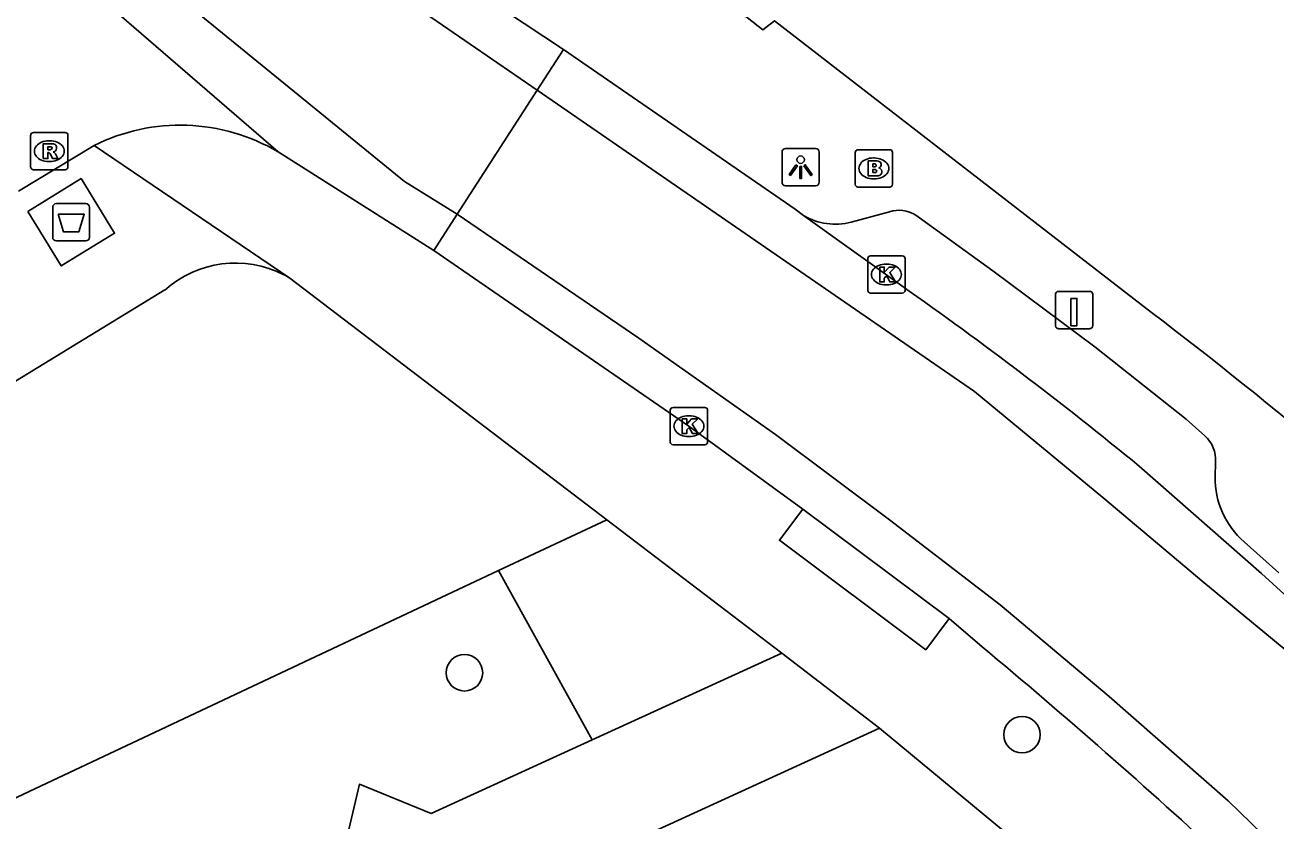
# Model space of a CAD drawing. Extents: x 159265 to 160143, y 383413 to 384319.
# Drawn here: x 159653.75 to 159687.28, y 383889.92 to 383911.26 of the extents above; entities that cross this region are included whole.
import ezdxf

# ---------------------------------------------------------------- set-up
doc = ezdxf.new("R2010")
doc.units = 0
for name, color, linetype in [('IMGEO_Afval_apart_plaats', 7, 'Continuous'), ('IMGEO_Boom', 7, 'Continuous'), ('IMGEO_Brandkraan', 7, 'Continuous'), ('IMGEO_Groenvoorziening', 7, 'Continuous'), ('IMGEO_Kolk', 7, 'Continuous'), ('IMGEO_Laadpaal', 7, 'Continuous'), ('IMGEO_Lichtpunt', 7, 'Continuous'), ('IMGEO_Parkeervlak_open', 7, 'Continuous'), ('IMGEO_Rijbaan_lokaal_gesloten', 7, 'Continuous'), ('IMGEO_Rijbaan_lokaal_open', 7, 'Continuous'), ('IMGEO_Rioolput', 7, 'Continuous'), ('IMGEO_Voetpad_gesloten', 7, 'Continuous'), ('IMGEO_Voetpad_open', 7, 'Continuous')]:
    doc.layers.add(name, color=color, linetype=linetype)

msp = doc.modelspace()

# ---------------------------------------------------------------- linework, layer by layer
at = {"layer": 'IMGEO_Afval_apart_plaats'}
for p, q in [((159654.489, 383905.569), (159654.489, 383906.369)), ((159654.489, 383906.369), (159654.489, 383905.569)), ((159654.589, 383906.469), (159655.379, 383906.469)), ((159655.379, 383906.469), (159654.589, 383906.469)), ((159655.479, 383906.369), (159655.479, 383905.569)), ((159655.479, 383905.569), (159655.479, 383906.369)), ((159655.379, 383905.469), (159654.589, 383905.469)), ((159654.589, 383905.469), (159655.379, 383905.469))]:
    msp.add_line(p, q, dxfattribs=at)
msp.add_lwpolyline([(159654.632, 383906.183), (159655.336, 383906.183), (159655.187, 383905.713), (159654.781, 383905.713), (159654.632, 383906.183)], dxfattribs=at)
for centre, start, end in [((159654.589, 383906.369), 90, 180), ((159654.589, 383906.369), 90, 180), ((159655.379, 383906.369), 0, 90), ((159655.379, 383906.369), 360, 90), ((159654.589, 383905.569), 180, 270), ((159654.589, 383905.569), 180, 270), ((159655.379, 383905.569), 270, 0), ((159655.379, 383905.569), 270, 0)]:
    msp.add_arc(centre, 0.1, start, end, dxfattribs=at)
at = {"layer": 'IMGEO_Boom'}
for centre in [(159665.537, 383893.891), (159680.497, 383892.232)]:
    msp.add_circle(centre, 0.489, dxfattribs=at)
at = {"layer": 'IMGEO_Brandkraan'}
for p, q in [((159676.096, 383907.914), (159676.948, 383907.914)), ((159676.021, 383906.988), (159676.021, 383907.84)), ((159676.509, 383907.694), (159676.534, 383907.694)), ((159677.022, 383907.84), (159677.022, 383906.988)), ((159676.948, 383906.914), (159676.096, 383906.914)), ((159676.532, 383907.134), (159676.507, 383907.134))]:
    msp.add_line(p, q, dxfattribs=at)
for points in [[(159676.096, 383907.914), (159676.948, 383907.914)], [(159676.021, 383906.988), (159676.021, 383907.84)], [(159676.369, 383907.614), (159676.369, 383907.214), (159676.582, 383907.214)], [(159676.6, 383907.614), (159676.369, 383907.614)], [(159676.548, 383907.533), (159676.494, 383907.533), (159676.494, 383907.457)], [(159677.022, 383907.84), (159677.022, 383906.988)], [(159676.494, 383907.457), (159676.547, 383907.457)], [(159676.556, 383907.381), (159676.494, 383907.381), (159676.494, 383907.3)], [(159676.494, 383907.3), (159676.556, 383907.3)], [(159676.948, 383906.914), (159676.096, 383906.914)]]:
    msp.add_lwpolyline(points, dxfattribs=at)
for centre, radius, start, end in [((159676.098, 383907.838), 0.0765, 91.552, 178.448), ((159676.098, 383907.838), 0.0765, 91.552, 178.448), ((159676.946, 383907.838), 0.0765, 1.552, 88.448), ((159676.946, 383907.838), 0.0765, 1.552, 88.448), ((159676.549, 383907.495), 0.0379, 267.8285, 90.9355), ((159676.604, 383907.469), 0.145, 59.4692, 91.5367), ((159676.629, 383907.516), 0.0922, 285.5137, 58.1501), ((159676.557, 383907.34), 0.0404, 269.8759, 90.5077), ((159676.588, 383907.465), 0.251, 268.6676, 293.5347), ((159676.634, 383907.324), 0.105, 301.3115, 78.989), ((159676.098, 383906.99), 0.0765, 181.552, 268.448), ((159676.098, 383906.99), 0.0765, 181.552, 268.448), ((159676.946, 383906.99), 0.0765, 271.552, 358.448), ((159676.946, 383906.99), 0.0765, 271.552, 358.448)]:
    msp.add_arc(centre, radius, start, end, dxfattribs=at)
for centre, major_axis, ratio, start_param, end_param in [((159676.508, 383907.414), (-0.387, 0.002), 0.722429, 4.712389, 7.853982), ((159676.533, 383907.414), (-0.39, 0.002), 0.717154, 1.570796, 4.712389)]:
    msp.add_ellipse(centre, major_axis=major_axis, ratio=ratio, start_param=start_param, end_param=end_param, dxfattribs=at)
at = {"layer": 'IMGEO_Groenvoorziening'}
for points in [[(159666.454, 383896.629), (159669.358, 383897.994)], [(159666.454, 383896.629), (159628.812, 383878.932)], [(159668.962, 383892.09), (159666.454, 383896.629)]]:
    msp.add_lwpolyline(points, dxfattribs=at)
at = {"layer": 'IMGEO_Kolk'}
for p, q in [((159676.358, 383904.144), (159676.358, 383904.996)), ((159676.433, 383905.07), (159677.285, 383905.07)), ((159676.846, 383904.85), (159676.871, 383904.85)), ((159677.359, 383904.996), (159677.359, 383904.144)), ((159676.869, 383904.29), (159676.844, 383904.29)), ((159677.285, 383904.07), (159676.433, 383904.07)), ((159671.059, 383900.078), (159671.059, 383900.93)), ((159671.134, 383901.004), (159671.986, 383901.004)), ((159672.06, 383900.93), (159672.06, 383900.078)), ((159671.547, 383900.784), (159671.572, 383900.784)), ((159671.57, 383900.224), (159671.545, 383900.224)), ((159671.986, 383900.004), (159671.134, 383900.004))]:
    msp.add_line(p, q, dxfattribs=at)
for points in [[(159676.358, 383904.144), (159676.358, 383904.996)], [(159676.433, 383905.07), (159677.285, 383905.07)], [(159677.359, 383904.996), (159677.359, 383904.144)], [(159676.679, 383904.77), (159676.802, 383904.77), (159676.802, 383904.619), (159676.932, 383904.77), (159677.096, 383904.77), (159676.95, 383904.619), (159677.103, 383904.37), (159676.951, 383904.37), (159676.866, 383904.534), (159676.802, 383904.467), (159676.802, 383904.37), (159676.679, 383904.37), (159676.679, 383904.77)], [(159677.285, 383904.07), (159676.433, 383904.07)], [(159671.059, 383900.078), (159671.059, 383900.93)], [(159671.134, 383901.004), (159671.986, 383901.004)], [(159672.06, 383900.93), (159672.06, 383900.078)], [(159671.38, 383900.704), (159671.503, 383900.704), (159671.503, 383900.553), (159671.633, 383900.704), (159671.797, 383900.704), (159671.651, 383900.553), (159671.804, 383900.304), (159671.652, 383900.304), (159671.567, 383900.468), (159671.503, 383900.401), (159671.503, 383900.304), (159671.38, 383900.304), (159671.38, 383900.704)], [(159671.986, 383900.004), (159671.134, 383900.004)]]:
    msp.add_lwpolyline(points, dxfattribs=at)
for centre, start, end in [((159676.435, 383904.994), 91.552, 178.448), ((159676.435, 383904.994), 91.552, 178.448), ((159677.283, 383904.994), 1.552, 88.448), ((159677.283, 383904.994), 1.552, 88.448), ((159676.435, 383904.146), 181.552, 268.448), ((159676.435, 383904.146), 181.552, 268.448), ((159677.283, 383904.146), 271.552, 358.448), ((159677.283, 383904.146), 271.552, 358.448), ((159671.136, 383900.928), 91.552, 178.448), ((159671.136, 383900.928), 91.552, 178.448), ((159671.984, 383900.928), 1.552, 88.448), ((159671.984, 383900.928), 1.552, 88.448), ((159671.136, 383900.08), 181.552, 268.448), ((159671.136, 383900.08), 181.552, 268.448), ((159671.984, 383900.08), 271.552, 358.448), ((159671.984, 383900.08), 271.552, 358.448)]:
    msp.add_arc(centre, 0.0765, start, end, dxfattribs=at)
for centre, major_axis, ratio, start_param, end_param in [((159676.845, 383904.57), (-0.387, 0.002), 0.722429, 4.712389, 7.853982), ((159676.87, 383904.57), (-0.39, 0.002), 0.717154, 1.570796, 4.712389), ((159671.546, 383900.504), (-0.387, 0.002), 0.722429, 4.712389, 7.853982), ((159671.571, 383900.504), (-0.39, 0.002), 0.717154, 1.570796, 4.712389)]:
    msp.add_ellipse(centre, major_axis=major_axis, ratio=ratio, start_param=start_param, end_param=end_param, dxfattribs=at)
at = {"layer": 'IMGEO_Laadpaal'}
for p, q in [((159681.394, 383904.033), (159681.394, 383903.192)), ((159681.394, 383904.033), (159681.394, 383903.192)), ((159682.31, 383904.117), (159681.469, 383904.117)), ((159682.31, 383904.117), (159681.469, 383904.117)), ((159682.394, 383903.201), (159682.394, 383904.042)), ((159682.394, 383903.201), (159682.394, 383904.042)), ((159681.478, 383903.117), (159682.319, 383903.117)), ((159681.478, 383903.117), (159682.319, 383903.117))]:
    msp.add_line(p, q, dxfattribs=at)
msp.add_lwpolyline([(159681.809, 383903.93), (159681.969, 383903.93), (159681.969, 383903.197), (159681.809, 383903.197), (159681.809, 383903.93)], dxfattribs=at)
for centre, start, end in [((159681.472, 383904.039), 92.4484, 184.2845), ((159681.472, 383904.039), 92.4484, 184.2845), ((159682.316, 383904.039), 2.4484, 94.2845), ((159682.316, 383904.039), 2.4484, 94.2845), ((159681.472, 383903.195), 182.4484, 274.2845), ((159681.472, 383903.195), 182.4484, 274.2845), ((159682.316, 383903.195), 272.4484, 4.2845), ((159682.316, 383903.195), 272.4484, 4.2845)]:
    msp.add_arc(centre, 0.0779, start, end, dxfattribs=at)
at = {"layer": 'IMGEO_Lichtpunt'}
for p, q in [((159674.058, 383907.85), (159674.058, 383907.043)), ((159674.058, 383907.85), (159674.058, 383907.043)), ((159674.96, 383907.945), (159674.152, 383907.945)), ((159674.96, 383907.945), (159674.152, 383907.945)), ((159675.054, 383907.043), (159675.054, 383907.85)), ((159675.054, 383907.043), (159675.054, 383907.85)), ((159674.152, 383906.949), (159674.96, 383906.949)), ((159674.152, 383906.949), (159674.96, 383906.949))]:
    msp.add_line(p, q, dxfattribs=at)
for points in [[(159674.432, 383907.514), (159674.471, 383907.486), (159674.283, 383907.224), (159674.245, 383907.251), (159674.432, 383907.514)], [(159674.534, 383907.466), (159674.581, 383907.466), (159674.581, 383907.144), (159674.534, 383907.144), (159674.534, 383907.466)], [(159674.644, 383907.486), (159674.682, 383907.513), (159674.869, 383907.251), (159674.83, 383907.223), (159674.644, 383907.486)]]:
    msp.add_lwpolyline(points, dxfattribs=at)
msp.add_circle((159674.557, 383907.648), 0.0994, dxfattribs=at)
for centre, start, end in [((159674.152, 383907.85), 90, 180), ((159674.152, 383907.85), 90, 180), ((159674.96, 383907.85), 0, 90), ((159674.96, 383907.85), 0, 90), ((159674.152, 383907.043), 180, 270), ((159674.152, 383907.043), 180, 270), ((159674.96, 383907.043), 270, 0), ((159674.96, 383907.043), 270, 360)]:
    msp.add_arc(centre, 0.0946, start, end, dxfattribs=at)
at = {"layer": 'IMGEO_Parkeervlak_open'}
for points in [[(159674.05, 383894.42), (159668.962, 383892.09)], [(159668.962, 383892.09), (159664.647, 383890.115), (159662.717, 383890.902), (159662.185, 383888.626), (159659.643, 383889.566), (159659.09, 383887.239), (159656.708, 383888.161), (159656.196, 383885.826), (159653.674, 383886.785), (159653.102, 383884.519), (159650.579, 383885.52), (159650.088, 383883.154), (159647.555, 383884.164), (159647.035, 383881.668), (159644.651, 383882.77), (159644.1, 383880.363), (159641.678, 383881.265), (159641.115, 383878.998), (159638.603, 383879.948), (159638.444, 383880.008), (159636.763, 383875.546)], [(159671.184, 383886.075), (159669.778, 383889.25), (159676.673, 383892.409)]]:
    msp.add_lwpolyline(points, dxfattribs=at)
at = {"layer": 'IMGEO_Rijbaan_lokaal_gesloten'}
for points in [[(159667.489, 383909.513), (159663.889, 383911.991), (159659.496, 383915.179), (159656.955, 383917.333), (159654.026, 383920.522), (159652.261, 383922.762), (159650.84, 383924.787), (159650.206, 383925.812), (159648.727, 383928.309), (159646.97, 383931.638), (159645.568, 383935.135), (159645.217, 383936.218), (159644.2, 383939.527), (159642.94, 383943.962)], [(159665.778, 383912.15), (159666.612, 383911.646), (159668.194, 383910.606)], [(159668.194, 383910.606), (159667.489, 383909.513)], [(159674.637, 383906.151), (159674.406, 383906.317), (159668.194, 383910.606)], [(159667.489, 383909.513), (159665.342, 383906.183)], [(159667.489, 383909.513), (159679.221, 383901.436), (159682.666, 383898.593), (159685.379, 383896.309), (159687.576, 383894.5), (159690.074, 383892.044), (159692.356, 383889.718), (159695.285, 383886.487), (159696.835, 383884.591), (159699.075, 383881.489), (159700.281, 383879.55), (159702.219, 383876.449), (159705.061, 383871.365), (159706.776, 383868.141), (159707.215, 383867.315), (159708.764, 383864.216)], [(159665.342, 383906.183), (159664.719, 383905.216)], [(159705.244, 383862.233), (159704.628, 383863.529), (159702.949, 383866.76), (159701.226, 383869.948), (159699.417, 383873.136), (159697.221, 383876.928), (159695.886, 383878.953), (159694.637, 383880.805), (159692.957, 383883.175), (159691.45, 383884.984), (159688.78, 383887.785), (159686.024, 383890.457), (159682.837, 383893.257), (159679.908, 383895.713), (159676.937, 383897.996), (159673.879, 383900.279), (159670.218, 383902.865), (159665.342, 383906.183)], [(159677.268, 383904.265), (159674.637, 383906.151)], [(159664.719, 383905.216), (159671.557, 383900.505), (159674.612, 383898.278)], [(159689.558, 383894.153), (159686.926, 383896.553), (159683.643, 383899.429)], [(159674.612, 383898.278), (159678.539, 383895.342)], [(159678.539, 383895.342), (159679.425, 383894.591)]]:
    msp.add_lwpolyline(points, dxfattribs=at)
for centre, radius, start, end in [((159616.242, 383817.199), 106.324, 50.65998, 54.97297), ((159570.762, 383764.124), 169.791, 47.26742, 50.20989)]:
    msp.add_arc(centre, radius, start, end, dxfattribs=at)
at = {"layer": 'IMGEO_Rijbaan_lokaal_open'}
for points in [[(159665.342, 383906.183), (159663.928, 383907.066), (159651.258, 383917.385), (159647.481, 383922.3), (159646.518, 383923.804), (159644.287, 383927.912), (159642.292, 383932.237), (159640.765, 383936.728), (159639.724, 383940.187), (159638.993, 383942.811)], [(159650.484, 383916.532), (159660.537, 383907.858)], [(159655.605, 383908.031), (159653.57, 383906.804)], [(159660.537, 383907.858), (159664.719, 383905.216)]]:
    msp.add_lwpolyline(points, dxfattribs=at)
msp.add_arc((159657.911, 383903.396), 5.177, 59.5252, 116.4569, dxfattribs=at)
at = {"layer": 'IMGEO_Rioolput'}
for p, q in [((159653.898, 383907.451), (159653.898, 383908.303)), ((159653.973, 383908.377), (159654.825, 383908.377)), ((159654.899, 383908.303), (159654.899, 383907.451)), ((159654.386, 383908.157), (159654.411, 383908.157)), ((159654.409, 383907.597), (159654.384, 383907.597)), ((159654.825, 383907.377), (159653.973, 383907.377))]:
    msp.add_line(p, q, dxfattribs=at)
for points in [[(159653.898, 383907.451), (159653.898, 383908.303)], [(159653.973, 383908.377), (159654.825, 383908.377)], [(159654.899, 383908.303), (159654.899, 383907.451)], [(159654.487, 383908.075), (159654.235, 383908.077), (159654.235, 383907.677)], [(159654.413, 383907.996), (159654.359, 383907.996), (159654.359, 383907.915)], [(159654.359, 383907.915), (159654.411, 383907.915)], [(159654.235, 383907.677), (159654.359, 383907.677), (159654.359, 383907.839), (159654.37, 383907.839)], [(159654.417, 383907.81), (159654.488, 383907.677), (159654.628, 383907.677), (159654.563, 383907.803)], [(159654.825, 383907.377), (159653.973, 383907.377)]]:
    msp.add_lwpolyline(points, dxfattribs=at)
for centre, radius, start, end in [((159653.975, 383908.301), 0.0765, 91.552, 178.448), ((159653.975, 383908.301), 0.0765, 91.552, 178.448), ((159654.823, 383908.301), 0.0765, 1.552, 88.448), ((159654.823, 383908.301), 0.0765, 1.552, 88.448), ((159654.395, 383908.104), 0.19, 274.7715, 282.9687), ((159654.419, 383907.9), 0.0964, 77.0061, 93.1865), ((159654.433, 383907.957), 0.0378, 276.6634, 79.6772), ((159654.486, 383907.965), 0.109, 350.3612, 89.416), ((159654.484, 383907.965), 0.112, 277.5842, 350.9817), ((159654.468, 383907.75), 0.108, 29.5134, 73.7905), ((159654.369, 383907.786), 0.0533, 26.0293, 88.6989), ((159653.975, 383907.453), 0.0765, 181.552, 268.448), ((159653.975, 383907.453), 0.0765, 181.552, 268.448), ((159654.823, 383907.453), 0.0765, 271.552, 358.448), ((159654.823, 383907.453), 0.0765, 271.552, 358.448)]:
    msp.add_arc(centre, radius, start, end, dxfattribs=at)
for centre, major_axis, ratio, start_param, end_param in [((159654.385, 383907.877), (-0.387, 0.002), 0.722429, 4.712389, 7.853982), ((159654.41, 383907.877), (-0.39, 0.002), 0.717154, 1.570796, 4.712389)]:
    msp.add_ellipse(centre, major_axis=major_axis, ratio=ratio, start_param=start_param, end_param=end_param, dxfattribs=at)
at = {"layer": 'IMGEO_Voetpad_gesloten'}
msp.add_lwpolyline([(159653.82, 383906.261), (159655.251, 383907.139), (159656.148, 383905.677), (159654.717, 383904.799), (159653.82, 383906.261)], dxfattribs=at)
at = {"layer": 'IMGEO_Voetpad_open'}
for points in [[(159672.409, 383912.034), (159673.546, 383911.13), (159673.853, 383911.374), (159683.97, 383903.552)], [(159660.854, 383904.472), (159655.605, 383908.031)], [(159675.91, 383905.974), (159676.938, 383906.249)], [(159677.647, 383906.161), (159679.713, 383904.667), (159682.449, 383902.632), (159684.903, 383900.691), (159685.404, 383900.243)], [(159660.687, 383904.565), (159660.854, 383904.472)], [(159669.358, 383897.994), (159660.854, 383904.472)], [(159628.105, 383887.403), (159632.262, 383888.999), (159633.692, 383889.797), (159637.133, 383891.717), (159657.5, 383904.154)], [(159685.684, 383899.539), (159685.679, 383899.141)], [(159678.539, 383895.342), (159677.916, 383894.509), (159673.989, 383897.445), (159674.612, 383898.278)], [(159669.358, 383897.994), (159674.05, 383894.42)], [(159686.459, 383897.401), (159687.383, 383896.573)], [(159676.673, 383892.409), (159674.05, 383894.42)], [(159676.673, 383892.409), (159680.835, 383888.963)]]:
    msp.add_lwpolyline(points, dxfattribs=at)
for centre, radius, start, end in [((159677.2, 383905.459), 0.832, 57.507, 108.3424), ((159675.484, 383907.575), 1.657, 239.2654, 284.9031), ((159659.392, 383902.045), 2.833, 62.7972, 131.8996), ((159612.104, 383808.889), 118.853, 46.76943, 52.79501), ((159684.847, 383899.614), 0.84, 354.8886, 48.4895), ((159687.944, 383899.112), 2.266, 179.2586, 229.0325)]:
    msp.add_arc(centre, radius, start, end, dxfattribs=at)

doc.saveas('drawing.dxf')
